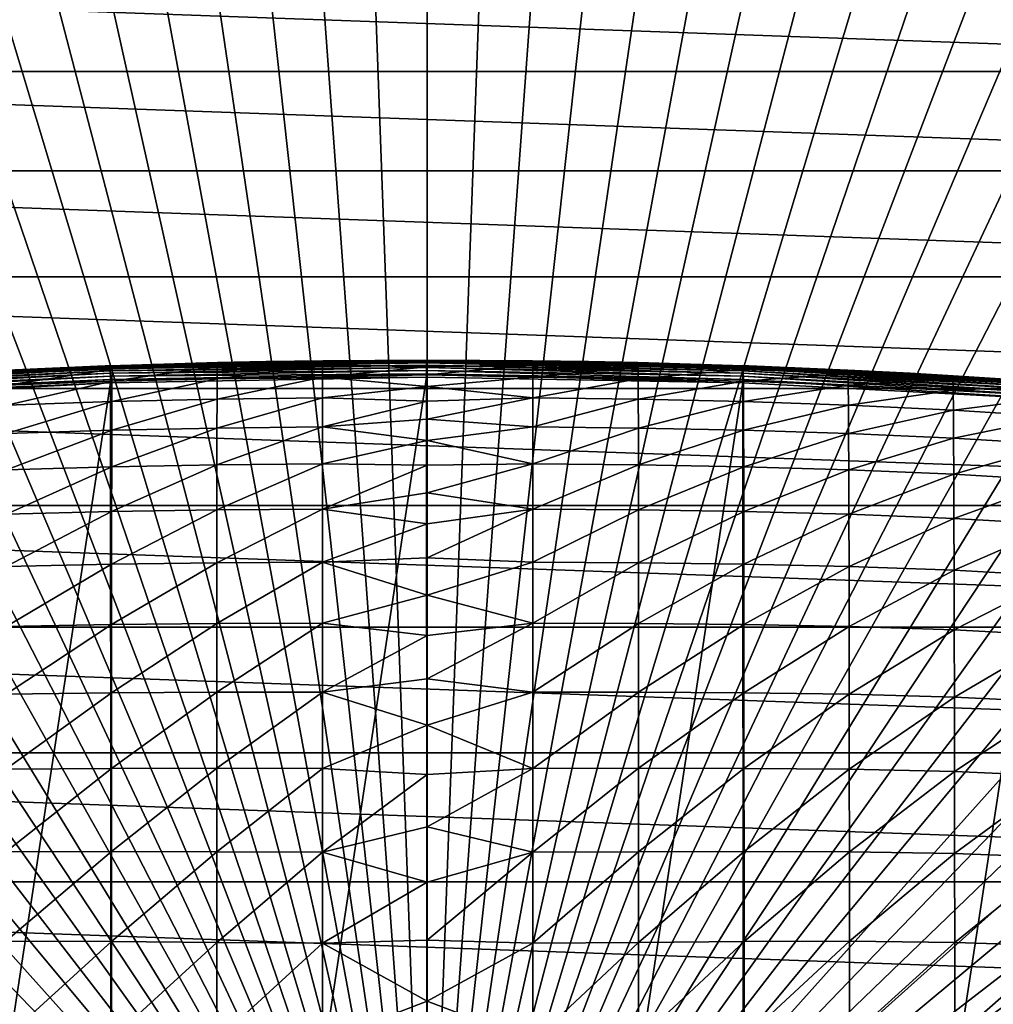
# Model space of a CAD drawing. Header units: metres. Extents: x -22 to 72, y -237 to 23.
# Tile 264 of 363: x -5 to 7, y 5 to 17. Entities that reach past the tile are written whole.
import ezdxf

# ---------------------------------------------------------------- set-up
doc = ezdxf.new("R2010")
doc.units = ezdxf.units.M
doc.layers.add('solid_509588_MEDIA_SW0001', color=7, linetype='CONTINUOUS')

msp = doc.modelspace()

# ---------------------------------------------------------------- linework, layer by layer
at = {"layer": 'solid_509588_MEDIA_SW0001'}
for points in [[(-0.757153, 20.717583, 132.530869), (-1.513296, 20.676109, 132.530869), (0, 0, 132.892746)], [(0, 20.731415, 132.530869), (-0.757153, 20.717583, 132.530869), (0, 0, 132.892746)], [(0.757153, 20.717583, 132.530869), (0, 20.731415, 132.530869), (0, 0, 132.892746)], [(1.513296, 20.676109, 132.530869), (0.757153, 20.717583, 132.530869), (0, 0, 132.892746)], [(-2.26742, 20.607046, 132.530869), (-3.018518, 20.510487, 132.530869), (0, 0, 132.892746)], [(-1.513296, 20.676109, 132.530869), (-2.26742, 20.607046, 132.530869), (0, 0, 132.892746)], [(2.26742, 20.607046, 132.530869), (1.513296, 20.676109, 132.530869), (0, 0, 132.892746)], [(3.018518, 20.510487, 132.530869), (2.26742, 20.607046, 132.530869), (0, 0, 132.892746)], [(-3.018518, 20.510487, 132.530869), (-3.765589, 20.38656, 132.530869), (0, 0, 132.892746)], [(3.765589, 20.38656, 132.530869), (3.018518, 20.510487, 132.530869), (0, 0, 132.892746)], [(-3.765589, 20.38656, 132.530869), (-4.507635, 20.235434, 132.530869), (0, 0, 132.892746)], [(4.507635, 20.235434, 132.530869), (3.765589, 20.38656, 132.530869), (0, 0, 132.892746)], [(-4.507635, 20.235434, 132.530869), (-5.243667, 20.057306, 132.530869), (0, 0, 132.892746)], [(5.243667, 20.057306, 132.530869), (4.507635, 20.235434, 132.530869), (0, 0, 132.892746)], [(-5.243667, 20.057306, 132.530869), (-5.972702, 19.852415, 132.530869), (0, 0, 132.892746)], [(5.972702, 19.852415, 132.530869), (5.243667, 20.057306, 132.530869), (0, 0, 132.892746)], [(-5.972702, 19.852415, 132.530869), (-6.693768, 19.621035, 132.530869), (0, 0, 132.892746)], [(6.693768, 19.621035, 132.530869), (5.972702, 19.852415, 132.530869), (0, 0, 132.892746)], [(-6.693768, 19.621035, 132.530869), (-7.405901, 19.363476, 132.530869), (0, 0, 132.892746)], [(7.405901, 19.363476, 132.530869), (6.693768, 19.621035, 132.530869), (0, 0, 132.892746)], [(-7.405901, 19.363476, 132.530869), (-8.108154, 19.080078, 132.530869), (0, 0, 132.892746)], [(8.108154, 19.080078, 132.530869), (7.405901, 19.363476, 132.530869), (0, 0, 132.892746)], [(-8.108154, 19.080078, 132.530869), (-8.799587, 18.771223, 132.530869), (0, 0, 132.892746)], [(8.799587, 18.771223, 132.530869), (8.108154, 19.080078, 132.530869), (0, 0, 132.892746)], [(-8.799587, 18.771223, 132.530869), (-9.47928, 18.437321, 132.530869), (0, 0, 132.892746)], [(9.47928, 18.437321, 132.530869), (8.799587, 18.771223, 132.530869), (0, 0, 132.892746)], [(-9.47928, 18.437321, 132.530869), (-10.146324, 18.078817, 132.530869), (0, 0, 132.892746)], [(10.146324, 18.078817, 132.530869), (9.47928, 18.437321, 132.530869), (0, 0, 132.892746)], [(-10.146324, 18.078817, 132.530869), (-10.799829, 17.696192, 132.530869), (0, 0, 132.892746)], [(10.79983, 17.696192, 132.530869), (10.146324, 18.078817, 132.530869), (0, 0, 132.892746)], [(-10.799829, 17.696192, 132.530869), (-11.438926, 17.289955, 132.530869), (0, 0, 132.892746)], [(11.438926, 17.289955, 132.530869), (10.79983, 17.696192, 132.530869), (0, 0, 132.892746)], [(-11.438926, 17.289955, 132.530869), (-12.062758, 16.860647, 132.530869), (0, 0, 132.892746)], [(12.062758, 16.860647, 132.530869), (11.438926, 17.289955, 132.530869), (0, 0, 132.892746)], [(-15.90965, 15.910117), (-14.734352, 17.004372), (15.90965, 15.910117)], [(-14.734352, 17.004372), (14.734352, 17.004372), (15.90965, 15.910117)], [(-12.062758, 16.860647, 132.530869), (-12.670495, 16.408842, 132.530869), (0, 0, 132.892746)], [(12.670495, 16.408842, 132.530869), (12.062758, 16.860647, 132.530869), (0, 0, 132.892746)], [(-12.670495, 16.408842, 132.530869), (-13.261327, 15.935143, 132.530869), (0, 0, 132.892746)], [(13.261327, 15.935143, 132.530869), (12.670495, 16.408842, 132.530869), (0, 0, 132.892746)], [(-13.261327, 15.935143, 132.530869), (-13.834463, 15.440181, 132.530869), (0, 0, 132.892746)], [(13.834463, 15.440181, 132.530869), (13.261327, 15.935143, 132.530869), (0, 0, 132.892746)], [(-17.00452, 14.734195), (-15.90965, 15.910117), (17.00452, 14.734195)], [(-15.90965, 15.910117), (15.90965, 15.910117), (17.00452, 14.734195)], [(-13.834463, 15.440181, 132.530869), (-14.389139, 14.924617, 132.530869), (0, 0, 132.892746)], [(14.38914, 14.924617, 132.530869), (13.834463, 15.440181, 132.530869), (0, 0, 132.892746)], [(-14.389139, 14.924617, 132.530869), (-14.924617, 14.38914, 132.530869), (0, 0, 132.892746)], [(14.924617, 14.38914, 132.530869), (14.38914, 14.924617, 132.530869), (0, 0, 132.892746)], [(-18.011908, 13.484106), (-17.00452, 14.734195), (18.011908, 13.484106)], [(-17.00452, 14.734195), (17.00452, 14.734195), (18.011908, 13.484106)], [(-14.924617, 14.38914, 132.530869), (-15.440181, 13.834463, 132.530869), (0, 0, 132.892746)], [(15.440181, 13.834463, 132.530869), (14.924617, 14.38914, 132.530869), (0, 0, 132.892746)], [(-15.440181, 13.834463, 132.530869), (-15.935143, 13.261327, 132.530869), (0, 0, 132.892746)], [(15.935143, 13.261327, 132.530869), (15.440181, 13.834463, 132.530869), (0, 0, 132.892746)], [(-18.928516, 12.163916), (-18.011908, 13.484106), (18.928516, 12.163916)], [(-18.011908, 13.484106), (18.011908, 13.484106), (18.928516, 12.163916)], [(-15.935143, 13.261327, 132.530869), (-16.408842, 12.670496, 132.530869), (0, 0, 132.892746)], [(16.408842, 12.670496, 132.530869), (15.935143, 13.261327, 132.530869), (0, 0, 132.892746)], [(-16.408842, 12.670496, 132.530869), (-16.860647, 12.062758, 132.530869), (0, 0, 132.892746)], [(16.860647, 12.062758, 132.530869), (16.408842, 12.670496, 132.530869), (0, 0, 132.892746)], [(-1.235206, 12.492734, 245.443756), (-0.007473, 12.5, 133.143753), (-3.747129, 12.433117, 133.143753)], [(-0.007473, 12.496157, 133.104736), (-3.747129, 12.433117, 133.143753), (-0.007473, 12.5, 133.143753)], [(-0.007473, 12.496157, 133.104736), (-3.746992, 12.429276, 133.104736), (-3.747129, 12.433117, 133.143753)], [(-1.904384, 12.482729, 245.443756), (-1.235206, 12.492734, 245.443756), (-3.747129, 12.433117, 133.143753)], [(-2.478754, 12.470737, 245.443756), (-1.904384, 12.482729, 245.443756), (-3.747129, 12.433117, 133.143753)], [(-3.720638, 12.434059, 245.443756), (-2.478754, 12.470737, 245.443756), (-3.747129, 12.433117, 133.143753)], [(-0.007473, 12.496157, 133.104736), (-0.007472, 12.484776, 133.067215), (-3.746992, 12.429276, 133.104736)], [(-0.007472, 12.484776, 133.067215), (-3.746586, 12.417903, 133.067215), (-3.746992, 12.429276, 133.104736)], [(-0.007472, 12.484776, 133.067215), (-0.007471, 12.466293, 133.032639), (-3.746586, 12.417903, 133.067215)], [(-0.007471, 12.466293, 133.032639), (-3.745927, 12.399432, 133.032639), (-3.746586, 12.417903, 133.067215)], [(-0.007471, 12.466293, 133.032639), (-0.007469, 12.441422, 133.002335), (-3.745927, 12.399432, 133.032639)], [(-0.007469, 12.441422, 133.002335), (-3.745039, 12.374576, 133.002335), (-3.745927, 12.399432, 133.032639)], [(-0.007469, 12.441422, 133.002335), (-0.007467, 12.411114, 132.977463), (-3.745039, 12.374576, 133.002335)], [(-3.722295, 12.391606, 247.536469), (-2.478754, 12.470737, 245.443756), (-3.720638, 12.434059, 245.443756)], [(-2.48126, 12.424821, 247.552887), (-2.478754, 12.470737, 245.443756), (-3.722295, 12.391606, 247.536469)], [(-2.482224, 12.280352, 249.658325), (-1.237276, 12.297996, 249.680328), (-1.236841, 12.444451, 247.564194)], [(-2.482224, 12.280352, 249.658325), (-1.236841, 12.444451, 247.564194), (-2.48126, 12.424821, 247.552887)], [(-2.48126, 12.424821, 247.552887), (-1.235206, 12.492734, 245.443756), (-1.904384, 12.482729, 245.443756)], [(-2.48126, 12.424821, 247.552887), (-1.236841, 12.444451, 247.564194), (-1.235206, 12.492734, 245.443756)], [(-2.48126, 12.424821, 247.552887), (-1.904384, 12.482729, 245.443756), (-2.478754, 12.470737, 245.443756)], [(-1.236841, 12.444451, 247.564194), (-1.237276, 12.297996, 249.680328), (0, 12.422179, 248.11821)], [(-1.236841, 12.444451, 247.564194), (0, 12.5, 245.443756), (-1.235206, 12.492734, 245.443756)], [(-1.236841, 12.444451, 247.564194), (0, 12.480541, 246.781555), (0, 12.5, 245.443756)], [(-1.236841, 12.444451, 247.564194), (0, 12.422179, 248.11821), (0, 12.480541, 246.781555)], [(-1.235206, 12.492734, 245.443756), (0, 12.5, 245.443756), (-0.007473, 12.5, 133.143753)], [(3.729313, 12.433752, 245.443756), (3.732192, 12.433649, 133.143753), (-0.007473, 12.5, 133.143753)], [(3.732056, 12.429809, 133.104736), (-0.007473, 12.5, 133.143753), (3.732192, 12.433649, 133.143753)], [(2.487448, 12.470532, 245.443756), (3.729313, 12.433752, 245.443756), (-0.007473, 12.5, 133.143753)], [(1.904384, 12.482729, 245.443756), (2.487448, 12.470532, 245.443756), (-0.007473, 12.5, 133.143753)], [(1.243905, 12.492632, 245.443756), (1.904384, 12.482729, 245.443756), (-0.007473, 12.5, 133.143753)], [(0, 12.5, 245.443756), (1.243905, 12.492632, 245.443756), (-0.007473, 12.5, 133.143753)], [(3.732056, 12.429809, 133.104736), (-0.007473, 12.496157, 133.104736), (-0.007473, 12.5, 133.143753)], [(3.731651, 12.418435, 133.067215), (-0.007472, 12.484776, 133.067215), (-0.007473, 12.496157, 133.104736)], [(3.732056, 12.429809, 133.104736), (3.731651, 12.418435, 133.067215), (-0.007473, 12.496157, 133.104736)], [(3.730994, 12.399964, 133.032639), (-0.007471, 12.466293, 133.032639), (-0.007472, 12.484776, 133.067215)], [(3.731651, 12.418435, 133.067215), (3.730994, 12.399964, 133.032639), (-0.007472, 12.484776, 133.067215)], [(3.73011, 12.375108, 133.002335), (-0.007469, 12.441422, 133.002335), (-0.007471, 12.466293, 133.032639)], [(3.730994, 12.399964, 133.032639), (3.73011, 12.375108, 133.002335), (-0.007471, 12.466293, 133.032639)], [(3.729033, 12.344819, 132.977463), (-0.007467, 12.411114, 132.977463), (-0.007469, 12.441422, 133.002335)], [(3.73011, 12.375108, 133.002335), (3.729033, 12.344819, 132.977463), (-0.007469, 12.441422, 133.002335)], [(0, 12.480541, 246.781555), (1.243905, 12.492632, 245.443756), (0, 12.5, 245.443756)], [(1.245554, 12.444361, 247.564133), (1.243905, 12.492632, 245.443756), (0, 12.480541, 246.781555)], [(1.245554, 12.444361, 247.564133), (0, 12.480541, 246.781555), (0, 12.422179, 248.11821)], [(1.245554, 12.444361, 247.564133), (0, 12.422179, 248.11821), (0, 12.324963, 249.452576)], [(1.245991, 12.297915, 249.680222), (1.245554, 12.444361, 247.564133), (0, 12.324963, 249.452576)], [(1.245554, 12.444361, 247.564133), (1.904384, 12.482729, 245.443756), (1.243905, 12.492632, 245.443756)], [(1.245554, 12.444361, 247.564133), (2.487448, 12.470532, 245.443756), (1.904384, 12.482729, 245.443756)], [(2.489951, 12.424636, 247.55278), (2.487448, 12.470532, 245.443756), (1.245554, 12.444361, 247.564133)], [(2.489951, 12.424636, 247.55278), (1.245554, 12.444361, 247.564133), (1.245991, 12.297915, 249.680222)], [(2.489951, 12.424636, 247.55278), (3.729313, 12.433752, 245.443756), (2.487448, 12.470532, 245.443756)], [(-3.802887, 12.431111, 245.443756), (-3.747129, 12.433117, 133.143753), (-7.482031, 12.233086, 133.143753)], [(-3.746992, 12.429276, 133.104736), (-7.482031, 12.233086, 133.143753), (-3.747129, 12.433117, 133.143753)], [(-4.958339, 12.382863, 245.443756), (-3.802887, 12.431111, 245.443756), (-7.482031, 12.233086, 133.143753)], [(-3.746992, 12.429276, 133.104736), (-7.481757, 12.229253, 133.104736), (-7.482031, 12.233086, 133.143753)], [(-3.746992, 12.429276, 133.104736), (-3.746586, 12.417903, 133.067215), (-7.481757, 12.229253, 133.104736)], [(-3.746586, 12.417903, 133.067215), (-7.480946, 12.2179, 133.067215), (-7.481757, 12.229253, 133.104736)], [(-3.746586, 12.417903, 133.067215), (-3.745927, 12.399432, 133.032639), (-7.480946, 12.2179, 133.067215)], [(-3.745927, 12.399432, 133.032639), (-7.479629, 12.199465, 133.032639), (-7.480946, 12.2179, 133.067215)], [(-3.745927, 12.399432, 133.032639), (-3.745039, 12.374576, 133.002335), (-7.479629, 12.199465, 133.032639)], [(-3.745039, 12.374576, 133.002335), (-7.477857, 12.174656, 133.002335), (-7.479629, 12.199465, 133.032639)], [(-3.745039, 12.374576, 133.002335), (-3.743958, 12.344288, 132.977463), (-7.477857, 12.174656, 133.002335)], [(-3.743958, 12.344288, 132.977463), (-7.475697, 12.144425, 132.977463), (-7.477857, 12.174656, 133.002335)], [(-3.743958, 12.344288, 132.977463), (-3.742723, 12.309732, 132.958969), (-7.475697, 12.144425, 132.977463)], [(-3.722295, 12.391606, 247.536469), (-4.961272, 12.343987, 247.518036), (-4.963457, 12.205311, 249.590057)], [(-3.723652, 12.249956, 249.626266), (-3.722295, 12.391606, 247.536469), (-4.963457, 12.205311, 249.590057)], [(-4.961272, 12.343987, 247.518036), (-3.720638, 12.434059, 245.443756), (-3.802887, 12.431111, 245.443756)], [(-3.722295, 12.391606, 247.536469), (-3.720638, 12.434059, 245.443756), (-4.961272, 12.343987, 247.518036)], [(-4.961272, 12.343987, 247.518036), (-3.802887, 12.431111, 245.443756), (-4.958339, 12.382863, 245.443756)], [(-3.802887, 12.431111, 245.443756), (-3.720638, 12.434059, 245.443756), (-3.747129, 12.433117, 133.143753)], [(-0.007467, 12.411114, 132.977463), (-3.743958, 12.344288, 132.977463), (-3.745039, 12.374576, 133.002335)], [(-0.007467, 12.411114, 132.977463), (-0.007465, 12.376536, 132.958969), (-3.743958, 12.344288, 132.977463)], [(-0.007465, 12.376536, 132.958969), (-3.742723, 12.309732, 132.958969), (-3.743958, 12.344288, 132.977463)], [(-0.007465, 12.376536, 132.958969), (-0.007462, 12.339018, 132.947601), (-3.742723, 12.309732, 132.958969)], [(-0.007462, 12.339018, 132.947601), (-3.741385, 12.272238, 132.947601), (-3.742723, 12.309732, 132.958969)], [(-0.007462, 12.339018, 132.947601), (-0.007462, 12.299969, 132.943756), (-3.741385, 12.272238, 132.947601)], [(-2.48126, 12.424821, 247.552887), (-3.722295, 12.391606, 247.536469), (-3.723652, 12.249956, 249.626266)], [(-2.482224, 12.280352, 249.658325), (-2.48126, 12.424821, 247.552887), (-3.723652, 12.249956, 249.626266)], [(-1.237276, 12.297996, 249.680328), (0, 12.324963, 249.452576), (0, 12.422179, 248.11821)], [(-1.237276, 12.297996, 249.680328), (0, 12.188972, 250.783554), (0, 12.324963, 249.452576)], [(3.727804, 12.310264, 132.958969), (-0.007465, 12.376536, 132.958969), (-0.007467, 12.411114, 132.977463)], [(3.729033, 12.344819, 132.977463), (3.727804, 12.310264, 132.958969), (-0.007467, 12.411114, 132.977463)], [(3.72647, 12.272769, 132.947601), (-0.007462, 12.339018, 132.947601), (-0.007465, 12.376536, 132.958969)], [(3.727804, 12.310264, 132.958969), (3.72647, 12.272769, 132.947601), (-0.007465, 12.376536, 132.958969)], [(-0.007462, 12.339018, 132.947601), (3.724981, 12.233763, 132.943756), (-0.007462, 12.299969, 132.943756)], [(3.72647, 12.272769, 132.947601), (3.724981, 12.233763, 132.943756), (-0.007462, 12.339018, 132.947601)], [(1.245991, 12.297915, 249.680222), (0, 12.324963, 249.452576), (0, 12.188972, 250.783554)], [(2.490919, 12.280185, 249.658127), (2.489951, 12.424636, 247.55278), (1.245991, 12.297915, 249.680222)], [(3.731186, 12.391317, 247.536331), (3.729313, 12.433752, 245.443756), (2.489951, 12.424636, 247.55278)], [(3.731186, 12.391317, 247.536331), (2.489951, 12.424636, 247.55278), (2.490919, 12.280185, 249.658127)], [(3.732769, 12.249681, 249.626007), (3.731186, 12.391317, 247.536331), (2.490919, 12.280185, 249.658127)], [(7.458342, 12.110999, 132.958969), (3.727804, 12.310264, 132.958969), (3.729033, 12.344819, 132.977463)], [(7.460801, 12.145489, 132.977463), (3.729033, 12.344819, 132.977463), (3.73011, 12.375108, 133.002335)], [(7.460801, 12.145489, 132.977463), (7.458342, 12.110999, 132.958969), (3.729033, 12.344819, 132.977463)], [(3.729313, 12.433752, 245.443756), (3.802887, 12.431111, 245.443756), (3.732192, 12.433649, 133.143753)], [(3.731186, 12.391317, 247.536331), (3.802887, 12.431111, 245.443756), (3.729313, 12.433752, 245.443756)], [(7.462956, 12.175719, 133.002335), (3.73011, 12.375108, 133.002335), (3.730994, 12.399964, 133.032639)], [(7.462956, 12.175719, 133.002335), (7.460801, 12.145489, 132.977463), (3.73011, 12.375108, 133.002335)], [(7.464725, 12.200529, 133.032639), (3.730994, 12.399964, 133.032639), (3.731651, 12.418435, 133.067215)], [(7.464725, 12.200529, 133.032639), (7.462956, 12.175719, 133.002335), (3.730994, 12.399964, 133.032639)], [(3.731186, 12.391317, 247.536331), (4.967002, 12.382453, 245.443756), (3.802887, 12.431111, 245.443756)], [(4.969929, 12.343601, 247.517899), (4.967002, 12.382453, 245.443756), (3.731186, 12.391317, 247.536331)], [(4.969929, 12.343601, 247.517899), (3.731186, 12.391317, 247.536331), (3.732769, 12.249681, 249.626007)], [(7.466039, 12.218964, 133.067215), (3.731651, 12.418435, 133.067215), (3.732056, 12.429809, 133.104736)], [(7.466039, 12.218964, 133.067215), (7.464725, 12.200529, 133.032639), (3.731651, 12.418435, 133.067215)], [(7.466849, 12.230316, 133.104736), (3.732056, 12.429809, 133.104736), (3.732192, 12.433649, 133.143753)], [(7.466849, 12.230316, 133.104736), (7.466039, 12.218964, 133.067215), (3.732056, 12.429809, 133.104736)], [(7.446527, 12.235616, 245.443756), (7.467122, 12.23415, 133.143753), (3.732192, 12.433649, 133.143753)], [(7.466849, 12.230316, 133.104736), (3.732192, 12.433649, 133.143753), (7.467122, 12.23415, 133.143753)], [(6.209774, 12.316214, 245.443756), (7.446527, 12.235616, 245.443756), (3.732192, 12.433649, 133.143753)], [(5.703505, 12.344981, 245.443756), (6.209774, 12.316214, 245.443756), (3.732192, 12.433649, 133.143753)], [(4.967002, 12.382453, 245.443756), (5.703505, 12.344981, 245.443756), (3.732192, 12.433649, 133.143753)], [(3.802887, 12.431111, 245.443756), (4.967002, 12.382453, 245.443756), (3.732192, 12.433649, 133.143753)], [(4.972118, 12.204944, 249.589798), (4.969929, 12.343601, 247.517899), (3.732769, 12.249681, 249.626007)], [(4.969929, 12.343601, 247.517899), (5.703505, 12.344981, 245.443756), (4.967002, 12.382453, 245.443756)], [(4.969929, 12.343601, 247.517899), (6.209774, 12.316214, 245.443756), (5.703505, 12.344981, 245.443756)], [(6.207879, 12.280439, 247.501038), (6.209774, 12.316214, 245.443756), (4.969929, 12.343601, 247.517899)], [(6.207879, 12.280439, 247.501038), (4.969929, 12.343601, 247.517899), (4.972118, 12.204944, 249.589798)], [(-3.742723, 12.309732, 132.958969), (-7.473233, 12.109936, 132.958969), (-7.475697, 12.144425, 132.977463)], [(-3.742723, 12.309732, 132.958969), (-3.741385, 12.272238, 132.947601), (-7.473233, 12.109936, 132.958969)], [(-3.741385, 12.272238, 132.947601), (-7.47056, 12.072513, 132.947601), (-7.473233, 12.109936, 132.958969)], [(-3.741385, 12.272238, 132.947601), (-3.739895, 12.233231, 132.943756), (-7.47056, 12.072513, 132.947601)], [(-7.47056, 12.072513, 132.947601), (-3.739895, 12.233231, 132.943756), (-7.467566, 12.033637, 132.943756)], [(-7.467566, 12.033637, 132.943756), (-3.739895, 12.233231, 132.943756), (-7.452687, -12.034698, 132.943756)], [(-3.739895, 12.233231, 132.943756), (-3.724981, -12.233763, 132.943756), (-7.452687, -12.034698, 132.943756)], [(-3.723652, 12.249956, 249.626266), (-4.963457, 12.205311, 249.590057), (-4.965455, 11.968644, 251.655533)], [(-3.724837, 12.010375, 251.708755), (-3.723652, 12.249956, 249.626266), (-4.965455, 11.968644, 251.655533)], [(-3.741385, 12.272238, 132.947601), (-0.007462, 12.299969, 132.943756), (-3.739895, 12.233231, 132.943756)], [(-3.739895, 12.233231, 132.943756), (-0.007462, 12.299969, 132.943756), (-3.724981, -12.233763, 132.943756)], [(-0.007462, 12.299969, 132.943756), (0.007462, -12.299969, 132.943756), (-3.724981, -12.233763, 132.943756)], [(-2.482224, 12.280352, 249.658325), (-3.723652, 12.249956, 249.626266), (-3.724837, 12.010375, 251.708755)], [(-2.483059, 12.03803, 251.755585), (-2.482224, 12.280352, 249.658325), (-3.724837, 12.010375, 251.708755)], [(-2.483059, 12.03803, 251.755585), (-1.23764, 12.053744, 251.787643), (-1.237276, 12.297996, 249.680328)], [(-2.483059, 12.03803, 251.755585), (-1.237276, 12.297996, 249.680328), (-2.482224, 12.280352, 249.658325)], [(-1.237276, 12.297996, 249.680328), (-1.23764, 12.053744, 251.787643), (0, 12.188972, 250.783554)], [(-0.007462, 12.299969, 132.943756), (3.724981, 12.233763, 132.943756), (0.007462, -12.299969, 132.943756)], [(1.246359, 12.053673, 251.787491), (1.245991, 12.297915, 249.680222), (0, 12.188972, 250.783554)], [(3.724981, 12.233763, 132.943756), (3.739895, -12.233231, 132.943756), (0.007462, -12.299969, 132.943756)], [(2.490919, 12.280185, 249.658127), (1.245991, 12.297915, 249.680222), (1.246359, 12.053673, 251.787491)], [(2.491757, 12.037879, 251.75531), (2.490919, 12.280185, 249.658127), (1.246359, 12.053673, 251.787491)], [(3.732769, 12.249681, 249.626007), (2.490919, 12.280185, 249.658127), (2.491757, 12.037879, 251.75531)], [(3.73418, 12.010117, 251.708374), (3.732769, 12.249681, 249.626007), (2.491757, 12.037879, 251.75531)], [(3.72647, 12.272769, 132.947601), (7.452687, 12.034698, 132.943756), (3.724981, 12.233763, 132.943756)], [(3.724981, 12.233763, 132.943756), (7.452687, 12.034698, 132.943756), (3.739895, -12.233231, 132.943756)], [(7.455674, 12.073575, 132.947601), (3.72647, 12.272769, 132.947601), (3.727804, 12.310264, 132.958969)], [(7.455674, 12.073575, 132.947601), (7.452687, 12.034698, 132.943756), (3.72647, 12.272769, 132.947601)], [(7.458342, 12.110999, 132.958969), (7.455674, 12.073575, 132.947601), (3.727804, 12.310264, 132.958969)], [(4.972118, 12.204944, 249.589798), (3.732769, 12.249681, 249.626007), (3.73418, 12.010117, 251.708374)], [(6.210521, 12.144137, 249.556274), (6.207879, 12.280439, 247.501038), (4.972118, 12.204944, 249.589798)], [(6.207879, 12.280439, 247.501038), (7.446527, 12.235616, 245.443756), (6.209774, 12.316214, 245.443756)], [(7.447355, 12.200664, 247.489243), (7.446527, 12.235616, 245.443756), (6.207879, 12.280439, 247.501038)], [(7.447355, 12.200664, 247.489243), (6.207879, 12.280439, 247.501038), (6.210521, 12.144137, 249.556274)], [(-19.747696, 10.783265), (-18.928516, 12.163916), (19.747696, 10.783265)], [(-18.928516, 12.163916), (18.928516, 12.163916), (19.747696, 10.783265)], [(-1.23764, 12.053744, 251.787643), (0, 12.014322, 252.110001), (0, 12.188972, 250.783554)], [(1.246359, 12.053673, 251.787491), (0, 12.188972, 250.783554), (0, 12.014322, 252.110001)], [(4.97412, 11.968297, 251.655167), (4.972118, 12.204944, 249.589798), (3.73418, 12.010117, 251.708374)], [(6.210521, 12.144137, 249.556274), (4.972118, 12.204944, 249.589798), (4.97412, 11.968297, 251.655167)], [(6.212991, 11.909839, 251.605347), (6.210521, 12.144137, 249.556274), (4.97412, 11.968297, 251.655167)], [(7.450138, 12.065261, 249.532135), (7.447355, 12.200664, 247.489243), (6.210521, 12.144137, 249.556274)], [(7.450138, 12.065261, 249.532135), (6.210521, 12.144137, 249.556274), (6.212991, 11.909839, 251.605347)], [(-16.860647, 12.062758, 132.530869), (-17.289955, 11.438926, 132.530869), (0, 0, 132.892746)], [(-3.724837, 12.010375, 251.708755), (-4.965455, 11.968644, 251.655533), (-4.967278, 11.634982, 253.71022)], [(-3.725863, 11.673668, 253.779572), (-3.724837, 12.010375, 251.708755), (-4.967278, 11.634982, 253.71022)], [(-2.483059, 12.03803, 251.755585), (-3.724837, 12.010375, 251.708755), (-3.725863, 11.673668, 253.779572)], [(-2.483771, 11.698506, 253.84024), (-2.483059, 12.03803, 251.755585), (-3.725863, 11.673668, 253.779572)], [(-2.483771, 11.698506, 253.84024), (-1.237939, 11.712255, 253.881653), (-1.23764, 12.053744, 251.787643)], [(-2.483771, 11.698506, 253.84024), (-1.23764, 12.053744, 251.787643), (-2.483059, 12.03803, 251.755585)], [(-1.23764, 12.053744, 251.787643), (-1.237939, 11.712255, 253.881653), (0, 12.014322, 252.110001)], [(-1.237939, 11.712255, 253.881653), (0, 11.801159, 253.430817), (0, 12.014322, 252.110001)], [(17.289955, 11.438926, 132.530869), (16.860647, 12.062758, 132.530869), (0, 0, 132.892746)], [(1.246359, 12.053673, 251.787491), (0, 12.014322, 252.110001), (0, 11.801159, 253.430817)], [(1.24666, 11.712193, 253.881439), (1.246359, 12.053673, 251.787491), (0, 11.801159, 253.430817)], [(2.491757, 12.037879, 251.75531), (1.246359, 12.053673, 251.787491), (1.24666, 11.712193, 253.881439)], [(2.492474, 11.698374, 253.839874), (2.491757, 12.037879, 251.75531), (1.24666, 11.712193, 253.881439)], [(3.73418, 12.010117, 251.708374), (2.491757, 12.037879, 251.75531), (2.492474, 11.698374, 253.839874)], [(3.735431, 11.673427, 253.779053), (3.73418, 12.010117, 251.708374), (2.492474, 11.698374, 253.839874)], [(4.97412, 11.968297, 251.655167), (3.73418, 12.010117, 251.708374), (3.735431, 11.673427, 253.779053)], [(7.452687, 12.034698, 132.943756), (7.467566, -12.033637, 132.943756), (3.739895, -12.233231, 132.943756)], [(7.452794, 11.831945, 251.568481), (7.450138, 12.065261, 249.532135), (6.212991, 11.909839, 251.605347)], [(4.975947, 11.634656, 253.709732), (4.97412, 11.968297, 251.655167), (3.735431, 11.673427, 253.779053)], [(6.212991, 11.909839, 251.605347), (4.97412, 11.968297, 251.655167), (4.975947, 11.634656, 253.709732)], [(6.215302, 11.57875, 253.644119), (6.212991, 11.909839, 251.605347), (4.975947, 11.634656, 253.709732)], [(7.452794, 11.831945, 251.568481), (6.212991, 11.909839, 251.605347), (6.215302, 11.57875, 253.644119)], [(-1.237939, 11.712255, 253.881653), (0, 11.549662, 254.744904), (0, 11.801159, 253.430817)], [(1.24666, 11.712193, 253.881439), (0, 11.801159, 253.430817), (0, 11.549662, 254.744904)], [(7.455332, 11.50214, 253.594345), (7.452794, 11.831945, 251.568481), (6.215302, 11.57875, 253.644119)], [(-3.725863, 11.673668, 253.779572), (-4.967278, 11.634982, 253.71022), (-4.96894, 11.205457, 255.749847)], [(-3.726739, 11.240807, 255.834366), (-3.725863, 11.673668, 253.779572), (-4.96894, 11.205457, 255.749847)], [(-2.483771, 11.698506, 253.84024), (-3.725863, 11.673668, 253.779572), (-3.726739, 11.240807, 255.834366)], [(-2.484371, 11.262629, 255.907852), (-2.483771, 11.698506, 253.84024), (-3.726739, 11.240807, 255.834366)], [(-2.484371, 11.262629, 255.907852), (-1.238178, 11.274295, 255.95787), (-1.237939, 11.712255, 253.881653)], [(-2.484371, 11.262629, 255.907852), (-1.237939, 11.712255, 253.881653), (-2.483771, 11.698506, 253.84024)], [(-1.237939, 11.712255, 253.881653), (-1.238178, 11.274295, 255.95787), (0, 11.549662, 254.744904)], [(1.246901, 11.274243, 255.957626), (1.24666, 11.712193, 253.881439), (0, 11.549662, 254.744904)], [(2.492474, 11.698374, 253.839874), (1.24666, 11.712193, 253.881439), (1.246901, 11.274243, 255.957626)], [(2.493076, 11.262514, 255.90741), (2.492474, 11.698374, 253.839874), (1.246901, 11.274243, 255.957626)], [(3.735431, 11.673427, 253.779053), (2.492474, 11.698374, 253.839874), (2.493076, 11.262514, 255.90741)], [(3.736533, 11.240585, 255.83371), (3.735431, 11.673427, 253.779053), (2.493076, 11.262514, 255.90741)], [(4.975947, 11.634656, 253.709732), (3.735431, 11.673427, 253.779053), (3.736533, 11.240585, 255.83371)], [(4.977612, 11.205153, 255.749252), (4.975947, 11.634656, 253.709732), (3.736533, 11.240585, 255.83371)], [(6.215302, 11.57875, 253.644119), (4.975947, 11.634656, 253.709732), (4.977612, 11.205153, 255.749252)], [(-1.238178, 11.274295, 255.95787), (0, 11.260041, 256.051178), (0, 11.549662, 254.744904)], [(1.246901, 11.274243, 255.957626), (0, 11.549662, 254.744904), (0, 11.260041, 256.051178)], [(6.217463, 11.152184, 255.668518), (6.215302, 11.57875, 253.644119), (4.977612, 11.205153, 255.749252)], [(7.455332, 11.50214, 253.594345), (6.215302, 11.57875, 253.644119), (6.217463, 11.152184, 255.668518)], [(-17.289955, 11.438926, 132.530869), (-17.696192, 10.79983, 132.530869), (0, 0, 132.892746)], [(17.696192, 10.79983, 132.530869), (17.289955, 11.438926, 132.530869), (0, 0, 132.892746)], [(7.457759, 11.077345, 255.605835), (7.455332, 11.50214, 253.594345), (6.217463, 11.152184, 255.668518)], [(-3.726739, 11.240807, 255.834366), (-4.96894, 11.205457, 255.749847), (-4.970452, 10.681339, 257.770203)], [(-3.727478, 10.71293, 257.868774), (-3.726739, 11.240807, 255.834366), (-4.970452, 10.681339, 257.770203)], [(-2.484371, 11.262629, 255.907852), (-3.726739, 11.240807, 255.834366), (-3.727478, 10.71293, 257.868774)], [(-2.484867, 10.731433, 257.954041), (-2.484371, 11.262629, 255.907852), (-3.727478, 10.71293, 257.868774)], [(-2.484867, 10.731433, 257.954041), (-1.238361, 10.740831, 258.011902), (-1.238178, 11.274295, 255.95787)], [(-2.484867, 10.731433, 257.954041), (-1.238178, 11.274295, 255.95787), (-2.484371, 11.262629, 255.907852)], [(-1.238178, 11.274295, 255.95787), (-1.238361, 10.740831, 258.011902), (0, 11.260041, 256.051178)], [(-1.238361, 10.740831, 258.011902), (0, 10.93254, 257.34848), (0, 11.260041, 256.051178)], [(1.246901, 11.274243, 255.957626), (0, 11.260041, 256.051178), (0, 10.93254, 257.34848)], [(1.247085, 10.74079, 258.011627), (1.246901, 11.274243, 255.957626), (0, 10.93254, 257.34848)], [(2.493076, 11.262514, 255.90741), (1.246901, 11.274243, 255.957626), (1.247085, 10.74079, 258.011627)], [(2.493575, 10.731339, 257.953522), (2.493076, 11.262514, 255.90741), (1.247085, 10.74079, 258.011627)], [(3.736533, 11.240585, 255.83371), (2.493076, 11.262514, 255.90741), (2.493575, 10.731339, 257.953522)], [(3.737498, 10.712733, 257.868011), (3.736533, 11.240585, 255.83371), (2.493575, 10.731339, 257.953522)], [(4.977612, 11.205153, 255.749252), (3.736533, 11.240585, 255.83371), (3.737498, 10.712733, 257.868011)], [(4.979129, 10.681062, 257.769501), (4.977612, 11.205153, 255.749252), (3.737498, 10.712733, 257.868011)], [(6.217463, 11.152184, 255.668518), (4.977612, 11.205153, 255.749252), (4.979129, 10.681062, 257.769501)], [(6.219487, 10.631563, 257.674438), (6.217463, 11.152184, 255.668518), (4.979129, 10.681062, 257.769501)], [(7.457759, 11.077345, 255.605835), (6.217463, 11.152184, 255.668518), (6.219487, 10.631563, 257.674438)], [(7.460085, 10.559132, 257.59903), (7.457759, 11.077345, 255.605835), (6.219487, 10.631563, 257.674438)], [(-1.238361, 10.740831, 258.011902), (0, 10.56743, 258.635803), (0, 10.93254, 257.34848)], [(1.247085, 10.74079, 258.011627), (0, 10.93254, 257.34848), (0, 10.56743, 258.635803)], [(-20.466829, 9.346505), (-19.747696, 10.783265), (20.466829, 9.346505)], [(-19.747696, 10.783265), (19.747696, 10.783265), (20.466829, 9.346505)], [(-17.696192, 10.79983, 132.530869), (-18.078817, 10.146324, 132.530869), (0, 0, 132.892746)], [(-3.727478, 10.71293, 257.868774), (-4.970452, 10.681339, 257.770203), (-4.971828, 10.064034, 259.76712)], [(-3.72809, 10.091341, 259.878571), (-3.727478, 10.71293, 257.868774), (-4.971828, 10.064034, 259.76712)], [(-2.484867, 10.731433, 257.954041), (-3.727478, 10.71293, 257.868774), (-3.72809, 10.091341, 259.878571)], [(-2.485266, 10.10614, 259.974457), (-2.484867, 10.731433, 257.954041), (-3.72809, 10.091341, 259.878571)], [(-2.485266, 10.10614, 259.974457), (-1.238492, 10.113034, 260.039368), (-1.238361, 10.740831, 258.011902)], [(-2.485266, 10.10614, 259.974457), (-1.238361, 10.740831, 258.011902), (-2.484867, 10.731433, 257.954041)], [(-1.238361, 10.740831, 258.011902), (-1.238492, 10.113034, 260.039368), (0, 10.56743, 258.635803)], [(18.078817, 10.146324, 132.530869), (17.696192, 10.79983, 132.530869), (0, 0, 132.892746)], [(1.247085, 10.74079, 258.011627), (0, 10.56743, 258.635803), (0, 10.165014, 259.912018)], [(1.247218, 10.113006, 260.039063), (1.247085, 10.74079, 258.011627), (0, 10.165014, 259.912018)], [(2.493575, 10.731339, 257.953522), (1.247085, 10.74079, 258.011627), (1.247218, 10.113006, 260.039063)], [(2.493977, 10.106069, 259.973877), (2.493575, 10.731339, 257.953522), (1.247218, 10.113006, 260.039063)], [(3.737498, 10.712733, 257.868011), (2.493575, 10.731339, 257.953522), (2.493977, 10.106069, 259.973877)], [(3.738336, 10.091174, 259.877686), (3.737498, 10.712733, 257.868011), (2.493977, 10.106069, 259.973877)], [(4.979129, 10.681062, 257.769501), (3.737498, 10.712733, 257.868011), (3.738336, 10.091174, 259.877686)], [(4.980508, 10.063787, 259.766327), (4.979129, 10.681062, 257.769501), (3.738336, 10.091174, 259.877686)], [(6.219487, 10.631563, 257.674438), (4.979129, 10.681062, 257.769501), (4.980508, 10.063787, 259.766327)], [(6.221385, 10.01841, 259.657806), (6.219487, 10.631563, 257.674438), (4.980508, 10.063787, 259.766327)], [(7.460085, 10.559132, 257.59903), (6.219487, 10.631563, 257.674438), (6.221385, 10.01841, 259.657806)], [(-1.238492, 10.113034, 260.039368), (0, 10.165014, 259.912018), (0, 10.56743, 258.635803)], [(7.462318, 9.949146, 259.570068), (7.460085, 10.559132, 257.59903), (6.221385, 10.01841, 259.657806)], [(-18.078817, 10.146324, 132.530869), (-18.437321, 9.47928, 132.530869), (0, 0, 132.892746)], [(-1.238492, 10.113034, 260.039368), (0, 9.725635, 261.176056), (0, 10.165014, 259.912018)], [(1.247218, 10.113006, 260.039063), (0, 10.165014, 259.912018), (0, 9.725635, 261.176056)], [(18.437321, 9.47928, 132.530869), (18.078817, 10.146324, 132.530869), (0, 0, 132.892746)], [(-3.72809, 10.091341, 259.878571), (-4.971828, 10.064034, 259.76712), (-4.973078, 9.355083, 261.736389)], [(-3.728588, 9.377501, 261.859497), (-3.72809, 10.091341, 259.878571), (-4.973078, 9.355083, 261.736389)], [(-2.485266, 10.10614, 259.974457), (-3.72809, 10.091341, 259.878571), (-3.728588, 9.377501, 261.859497)], [(-2.485579, 9.388154, 261.964813), (-2.485266, 10.10614, 259.974457), (-3.728588, 9.377501, 261.859497)], [(-2.485579, 9.388154, 261.964813), (-1.238577, 9.39227, 262.03595), (-1.238492, 10.113034, 260.039368)], [(-2.485579, 9.388154, 261.964813), (-1.238492, 10.113034, 260.039368), (-2.485266, 10.10614, 259.974457)], [(-1.238492, 10.113034, 260.039368), (-1.238577, 9.39227, 262.03595), (0, 9.725635, 261.176056)], [(1.247304, 9.392255, 262.035614), (1.247218, 10.113006, 260.039063), (0, 9.725635, 261.176056)], [(2.493977, 10.106069, 259.973877), (1.247218, 10.113006, 260.039063), (1.247304, 9.392255, 262.035614)], [(2.494292, 9.388107, 261.964172), (2.493977, 10.106069, 259.973877), (1.247304, 9.392255, 262.035614)], [(3.738336, 10.091174, 259.877686), (2.493977, 10.106069, 259.973877), (2.494292, 9.388107, 261.964172)], [(3.73906, 9.37737, 261.858521), (3.738336, 10.091174, 259.877686), (2.494292, 9.388107, 261.964172)], [(4.980508, 10.063787, 259.766327), (3.738336, 10.091174, 259.877686), (3.73906, 9.37737, 261.858521)], [(4.981763, 9.35487, 261.735535), (4.980508, 10.063787, 259.766327), (3.73906, 9.37737, 261.858521)], [(6.221385, 10.01841, 259.657806), (4.980508, 10.063787, 259.766327), (4.981763, 9.35487, 261.735535)], [(6.223169, 9.314349, 261.614624), (6.221385, 10.01841, 259.657806), (4.981763, 9.35487, 261.735535)], [(7.462318, 9.949146, 259.570068), (6.221385, 10.01841, 259.657806), (6.223169, 9.314349, 261.614624)], [(7.464467, 9.249104, 261.515045), (7.462318, 9.949146, 259.570068), (6.223169, 9.314349, 261.614624)], [(-1.238577, 9.39227, 262.03595), (0, 9.249658, 262.426819), (0, 9.725635, 261.176056)], [(1.247304, 9.392255, 262.035614), (0, 9.725635, 261.176056), (0, 9.249658, 262.426819)], [(-18.437321, 9.47928, 132.530869), (-18.771223, 8.799588, 132.530869), (0, 0, 132.892746)], [(18.771223, 8.799588, 132.530869), (18.437321, 9.47928, 132.530869), (0, 0, 132.892746)], [(-21.08136, 7.862974), (-20.466829, 9.346505), (21.08136, 7.862974)], [(-20.466829, 9.346505), (20.466829, 9.346505), (21.08136, 7.862974)], [(-3.728588, 9.377501, 261.859497), (-4.973078, 9.355083, 261.736389), (-4.974217, 8.556149, 263.67395)], [(-3.728983, 8.573029, 263.807343), (-3.728588, 9.377501, 261.859497), (-4.974217, 8.556149, 263.67395)], [(-2.485579, 9.388154, 261.964813), (-3.728588, 9.377501, 261.859497), (-3.728983, 8.573029, 263.807343)], [(-2.485814, 8.579055, 263.920898), (-2.485579, 9.388154, 261.964813), (-3.728983, 8.573029, 263.807343)], [(-2.485814, 8.579055, 263.920898), (-1.23862, 8.580093, 263.997375), (-1.238577, 9.39227, 262.03595)], [(-2.485814, 8.579055, 263.920898), (-1.238577, 9.39227, 262.03595), (-2.485579, 9.388154, 261.964813)], [(-1.238577, 9.39227, 262.03595), (-1.23862, 8.580093, 263.997375), (0, 9.249658, 262.426819)], [(1.247304, 9.392255, 262.035614), (0, 9.249658, 262.426819), (0, 8.737499, 263.663269)], [(1.247347, 8.580093, 263.997009), (1.247304, 9.392255, 262.035614), (0, 8.737499, 263.663269)], [(2.494292, 9.388107, 261.964172), (1.247304, 9.392255, 262.035614), (1.247347, 8.580093, 263.997009)], [(2.494529, 8.579036, 263.920197), (2.494292, 9.388107, 261.964172), (1.247347, 8.580093, 263.997009)], [(3.73906, 9.37737, 261.858521), (2.494292, 9.388107, 261.964172), (2.494529, 8.579036, 263.920197)], [(3.739681, 8.57294, 263.806274), (3.73906, 9.37737, 261.858521), (2.494529, 8.579036, 263.920197)], [(4.981763, 9.35487, 261.735535), (3.73906, 9.37737, 261.858521), (3.739681, 8.57294, 263.806274)], [(4.982905, 8.555977, 263.673004), (4.981763, 9.35487, 261.735535), (3.739681, 8.57294, 263.806274)], [(6.223169, 9.314349, 261.614624), (4.981763, 9.35487, 261.735535), (4.982905, 8.555977, 263.673004)], [(6.224849, 8.521106, 263.540863), (6.223169, 9.314349, 261.614624), (4.982905, 8.555977, 263.673004)], [(7.464467, 9.249104, 261.515045), (6.223169, 9.314349, 261.614624), (6.224849, 8.521106, 263.540863)], [(-1.23862, 8.580093, 263.997375), (0, 8.737499, 263.663269), (0, 9.249658, 262.426819)], [(7.466538, 8.460789, 263.430115), (7.464467, 9.249104, 261.515045), (6.224849, 8.521106, 263.540863)], [(-18.771223, 8.799588, 132.530869), (-19.080078, 8.108154, 132.530869), (0, 0, 132.892746)], [(-1.23862, 8.580093, 263.997375), (0, 8.189591, 264.884277), (0, 8.737499, 263.663269)], [(19.080078, 8.108154, 132.530869), (18.771223, 8.799588, 132.530869), (0, 0, 132.892746)], [(1.247347, 8.580093, 263.997009), (0, 8.737499, 263.663269), (0, 8.189591, 264.884277)], [(-3.728983, 8.573029, 263.807343), (-4.974217, 8.556149, 263.67395), (-4.975256, 7.669031, 265.575745)], [(-3.729287, 7.679697, 265.718018), (-3.728983, 8.573029, 263.807343), (-4.975256, 7.669031, 265.575745)], [(-2.485814, 8.579055, 263.920898), (-3.728983, 8.573029, 263.807343), (-3.729287, 7.679697, 265.718018)], [(-2.48598, 7.680597, 265.838501), (-2.485814, 8.579055, 263.920898), (-3.729287, 7.679697, 265.718018)], [(-2.48598, 7.680597, 265.838501), (-1.238625, 7.678251, 265.919464), (-1.23862, 8.580093, 263.997375)], [(-2.48598, 7.680597, 265.838501), (-1.23862, 8.580093, 263.997375), (-2.485814, 8.579055, 263.920898)], [(-1.23862, 8.580093, 263.997375), (-1.238625, 7.678251, 265.919464), (0, 8.189591, 264.884277)], [(1.247353, 7.678267, 265.919067), (1.247347, 8.580093, 263.997009), (0, 8.189591, 264.884277)], [(2.494529, 8.579036, 263.920197), (1.247347, 8.580093, 263.997009), (1.247353, 7.678267, 265.919067)], [(2.494696, 7.680609, 265.837769), (2.494529, 8.579036, 263.920197), (1.247353, 7.678267, 265.919067)], [(3.739681, 8.57294, 263.806274), (2.494529, 8.579036, 263.920197), (2.494696, 7.680609, 265.837769)], [(3.740211, 7.679656, 265.716827), (3.739681, 8.57294, 263.806274), (2.494696, 7.680609, 265.837769)], [(4.982905, 8.555977, 263.673004), (3.739681, 8.57294, 263.806274), (3.740211, 7.679656, 265.716827)], [(4.983949, 7.668904, 265.574707), (4.982905, 8.555977, 263.673004), (3.740211, 7.679656, 265.716827)], [(6.224849, 8.521106, 263.540863), (4.982905, 8.555977, 263.673004), (4.983949, 7.668904, 265.574707)], [(6.226439, 7.640501, 265.432587), (6.224849, 8.521106, 263.540863), (4.983949, 7.668904, 265.574707)], [(7.466538, 8.460789, 263.430115), (6.224849, 8.521106, 263.540863), (6.226439, 7.640501, 265.432587)], [(7.468543, 7.586053, 265.311493), (7.466538, 8.460789, 263.430115), (6.226439, 7.640501, 265.432587)], [(-1.238625, 7.678251, 265.919464), (0, 7.606414, 266.088867), (0, 8.189591, 264.884277)], [(1.247353, 7.678267, 265.919067), (0, 8.189591, 264.884277), (0, 7.606414, 266.088867)], [(-19.080078, 8.108154, 132.530869), (-19.363476, 7.405902, 132.530869), (0, 0, 132.892746)], [(19.363476, 7.405902, 132.530869), (19.080078, 8.108154, 132.530869), (0, 0, 132.892746)], [(-21.588493, 6.339161), (-21.08136, 7.862974), (21.588493, 6.339161)], [(-21.08136, 7.862974), (21.08136, 7.862974), (21.588493, 6.339161)], [(-3.729287, 7.679697, 265.718018), (-4.975256, 7.669031, 265.575745), (-4.976208, 6.695644, 267.437714)], [(-3.72951, 6.699425, 267.587433), (-3.729287, 7.679697, 265.718018), (-4.976208, 6.695644, 267.437714)], [(-2.48598, 7.680597, 265.838501), (-3.729287, 7.679697, 265.718018), (-3.72951, 6.699425, 267.587433)], [(-2.486084, 6.694707, 267.713562), (-2.48598, 7.680597, 265.838501), (-3.72951, 6.699425, 267.587433)], [(-2.486084, 6.694707, 267.713562), (-1.238625, 7.678251, 265.919464), (-2.48598, 7.680597, 265.838501)], [(-2.486084, 6.694707, 267.713562), (-1.238598, 6.688669, 267.798126), (-1.238625, 7.678251, 265.919464)], [(-1.238625, 7.678251, 265.919464), (-1.238598, 6.688669, 267.798126), (0, 7.606414, 266.088867)], [(1.247353, 7.678267, 265.919067), (0, 7.606414, 266.088867), (0, 6.988462, 267.27594)], [(1.247326, 6.688703, 267.797729), (1.247353, 7.678267, 265.919067), (0, 6.988462, 267.27594)], [(2.494696, 7.680609, 265.837769), (1.247353, 7.678267, 265.919067), (1.247326, 6.688703, 267.797729)], [(2.494802, 6.694752, 267.71283), (2.494696, 7.680609, 265.837769), (1.247326, 6.688703, 267.797729)], [(3.740211, 7.679656, 265.716827), (2.494696, 7.680609, 265.837769), (2.494802, 6.694752, 267.71283)], [(3.74066, 6.69944, 267.586182), (3.740211, 7.679656, 265.716827), (2.494802, 6.694752, 267.71283)], [(4.983949, 7.668904, 265.574707), (3.740211, 7.679656, 265.716827), (3.74066, 6.69944, 267.586182)], [(-1.238598, 6.688669, 267.798126), (0, 6.988462, 267.27594), (0, 7.606414, 266.088867)], [(4.984905, 6.695568, 267.436646), (4.983949, 7.668904, 265.574707), (3.74066, 6.69944, 267.586182)], [(6.226439, 7.640501, 265.432587), (4.983949, 7.668904, 265.574707), (4.984905, 6.695568, 267.436646)], [(6.227947, 6.67445, 267.285889), (6.226439, 7.640501, 265.432587), (4.984905, 6.695568, 267.436646)], [(7.468543, 7.586053, 265.311493), (6.226439, 7.640501, 265.432587), (6.227947, 6.67445, 267.285889)], [(7.470488, 6.626813, 267.155396), (7.468543, 7.586053, 265.311493), (6.227947, 6.67445, 267.285889)], [(-19.363476, 7.405902, 132.530869), (-19.621035, 6.693768, 132.530869), (0, 0, 132.892746)], [(19.621035, 6.693768, 132.530869), (19.363476, 7.405902, 132.530869), (0, 0, 132.892746)], [(-1.238598, 6.688669, 267.798126), (0, 6.336272, 268.444519), (0, 6.988462, 267.27594)], [(1.247326, 6.688703, 267.797729), (0, 6.988462, 267.27594), (0, 6.336272, 268.444519)], [(-19.621035, 6.693768, 132.530869), (-19.852415, 5.972702, 132.530869), (0, 0, 132.892746)], [(-3.72951, 6.699425, 267.587433), (-4.976208, 6.695644, 267.437714), (-4.977086, 5.638029, 269.255981)], [(-3.729664, 5.634281, 269.411621), (-3.72951, 6.699425, 267.587433), (-4.977086, 5.638029, 269.255981)], [(-2.486084, 6.694707, 267.713562), (-3.72951, 6.699425, 267.587433), (-3.729664, 5.634281, 269.411621)], [(-2.486136, 5.623475, 269.542084), (-2.486084, 6.694707, 267.713562), (-3.729664, 5.634281, 269.411621)], [(-2.486136, 5.623475, 269.542084), (-1.238598, 6.688669, 267.798126), (-2.486084, 6.694707, 267.713562)], [(-2.486136, 5.623475, 269.542084), (-1.238543, 5.613454, 269.629333), (-1.238598, 6.688669, 267.798126)], [(-1.238598, 6.688669, 267.798126), (-1.238543, 5.613454, 269.629333), (0, 6.336272, 268.444519)], [(19.852415, 5.972702, 132.530869), (19.621035, 6.693768, 132.530869), (0, 0, 132.892746)], [(1.247326, 6.688703, 267.797729), (0, 6.336272, 268.444519), (0, 5.6504, 269.593567)], [(1.247271, 5.613507, 269.628906), (1.247326, 6.688703, 267.797729), (0, 5.6504, 269.593567)], [(2.494802, 6.694752, 267.71283), (1.247326, 6.688703, 267.797729), (1.247271, 5.613507, 269.628906)], [(2.494856, 5.623556, 269.541321), (2.494802, 6.694752, 267.71283), (1.247271, 5.613507, 269.628906)], [(3.74066, 6.69944, 267.586182), (2.494802, 6.694752, 267.71283), (2.494856, 5.623556, 269.541321)], [(3.74104, 5.634361, 269.410278), (3.74066, 6.69944, 267.586182), (2.494856, 5.623556, 269.541321)], [(4.984905, 6.695568, 267.436646), (3.74066, 6.69944, 267.586182), (3.74104, 5.634361, 269.410278)], [(4.985786, 5.638008, 269.254852), (4.984905, 6.695568, 267.436646), (3.74104, 5.634361, 269.410278)], [(6.227947, 6.67445, 267.285889), (4.984905, 6.695568, 267.436646), (4.985786, 5.638008, 269.254852)], [(6.229388, 5.624965, 269.096863), (6.227947, 6.67445, 267.285889), (4.985786, 5.638008, 269.254852)], [(7.470488, 6.626813, 267.155396), (6.227947, 6.67445, 267.285889), (6.229388, 5.624965, 269.096863)], [(7.472382, 5.585052, 268.958038), (7.470488, 6.626813, 267.155396), (6.229388, 5.624965, 269.096863)], [(-21.985802, 4.782722), (-21.588493, 6.339161), (21.985802, 4.782722)], [(-21.588493, 6.339161), (21.588493, 6.339161), (21.985802, 4.782722)], [(-1.238543, 5.613454, 269.629333), (0, 5.6504, 269.593567), (0, 6.336272, 268.444519)], [(-19.852415, 5.972702, 132.530869), (-20.057306, 5.243667, 132.530869), (0, 0, 132.892746)], [(20.057306, 5.243667, 132.530869), (19.852415, 5.972702, 132.530869), (0, 0, 132.892746)], [(-3.729664, 5.634281, 269.411621), (-4.977086, 5.638029, 269.255981), (-4.977901, 4.498343, 271.026611)], [(-3.729761, 4.486476, 271.186646), (-3.729664, 5.634281, 269.411621), (-4.977901, 4.498343, 271.026611)], [(-2.486136, 5.623475, 269.542084), (-3.729664, 5.634281, 269.411621), (-3.729761, 4.486476, 271.186646)], [(-2.486145, 4.469156, 271.320129), (-2.486136, 5.623475, 269.542084), (-3.729761, 4.486476, 271.186646)], [(-2.486145, 4.469156, 271.320129), (-1.238543, 5.613454, 269.629333), (-2.486136, 5.623475, 269.542084)], [(-2.486145, 4.469156, 271.320129), (-1.238465, 4.454889, 271.40918), (-1.238543, 5.613454, 269.629333)], [(-1.238543, 5.613454, 269.629333), (0, 4.931438, 270.722168), (0, 5.6504, 269.593567)], [(-1.238543, 5.613454, 269.629333), (-1.238465, 4.454889, 271.40918), (0, 4.931438, 270.722168)], [(1.247271, 5.613507, 269.628906), (0, 5.6504, 269.593567), (0, 4.931438, 270.722168)], [(1.247193, 4.454963, 271.408722), (1.247271, 5.613507, 269.628906), (0, 4.931438, 270.722168)], [(2.494856, 5.623556, 269.541321), (1.247271, 5.613507, 269.628906), (1.247193, 4.454963, 271.408722)], [(2.494866, 4.469275, 271.319336), (2.494856, 5.623556, 269.541321), (1.247193, 4.454963, 271.408722)], [(3.74104, 5.634361, 269.410278), (2.494856, 5.623556, 269.541321), (2.494866, 4.469275, 271.319336)], [(3.741364, 4.486627, 271.185242), (3.74104, 5.634361, 269.410278), (2.494866, 4.469275, 271.319336)], [(4.985786, 5.638008, 269.254852), (3.74104, 5.634361, 269.410278), (3.741364, 4.486627, 271.185242)], [(4.986605, 4.498382, 271.025452), (4.985786, 5.638008, 269.254852), (3.741364, 4.486627, 271.185242)], [(6.229388, 5.624965, 269.096863), (4.985786, 5.638008, 269.254852), (4.986605, 4.498382, 271.025452)], [(6.230771, 4.494144, 270.861694), (6.229388, 5.624965, 269.096863), (4.986605, 4.498382, 271.025452)], [(7.472382, 5.585052, 268.958038), (6.229388, 5.624965, 269.096863), (6.230771, 4.494144, 270.861694)], [(7.474234, 4.462817, 270.715698), (7.472382, 5.585052, 268.958038), (6.230771, 4.494144, 270.861694)], [(-20.057306, 5.243667, 132.530869), (-20.235434, 4.507635, 132.530869), (0, 0, 132.892746)], [(20.235434, 4.507635, 132.530869), (20.057306, 5.243667, 132.530869), (0, 0, 132.892746)], [(-1.238465, 4.454889, 271.40918), (0, 4.179999, 271.829285), (0, 4.931438, 270.722168)], [(1.247193, 4.454963, 271.408722), (0, 4.931438, 270.722168), (0, 4.179999, 271.829285)]]:
    msp.add_3dface(points, dxfattribs=at)

doc.saveas('drawing.dxf')
